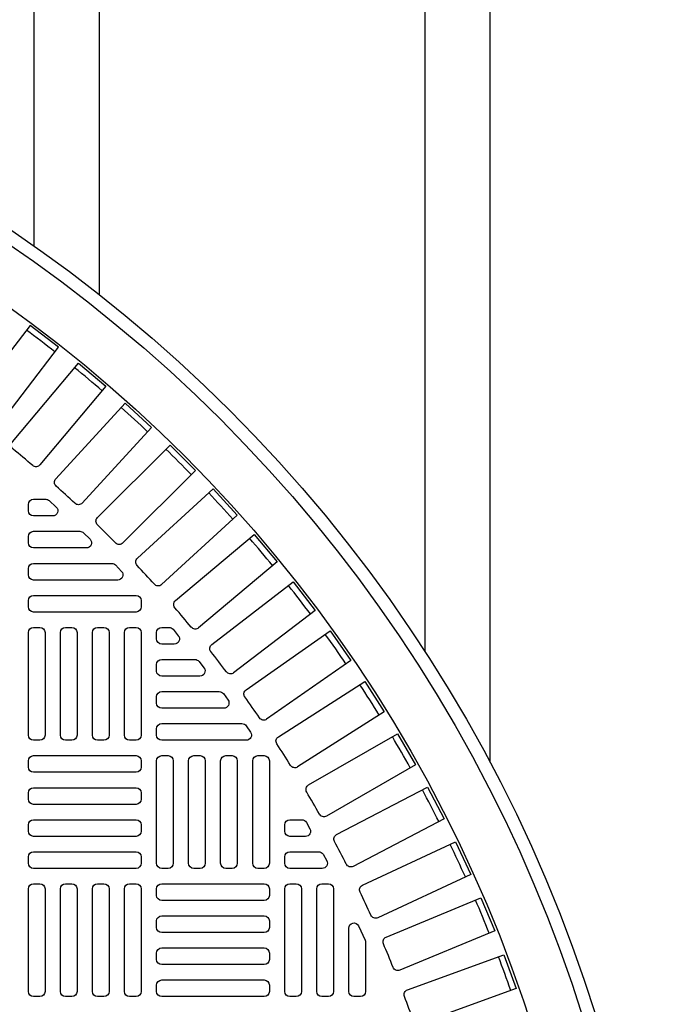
# Model space of a CAD drawing. Extents: x -169 to 2224, y 0 to 2796.
# Tile 498 of 530: x 1889 to 1898, y 1324 to 1339. Entities that reach past the tile are written whole.
import ezdxf

# ---------------------------------------------------------------- set-up
doc = ezdxf.new("R2010")
doc.units = 0
doc.header["$MEASUREMENT"] = 0
doc.linetypes.add('HIDDEN2', pattern=[0.28125, 0.1875, -0.09375])
doc.layers.get('DEFPOINTS').update_dxf_attribs({"linetype": 'CONTINUOUS'})
for name, color, linetype in [('TANK-MANHOLE-COVER-40', 2, 'CONTINUOUS'), ('TANK-MANHOLE-COVER-HATCH-40', 252, 'CONTINUOUS'), ('TANK-SLOPE', 3, 'CONTINUOUS'), ('TANK-UST-RIB', 7, 'CONTINUOUS')]:
    doc.layers.add(name, color=color, linetype=linetype)

msp = doc.modelspace()

# ---------------------------------------------------------------- linework, layer by layer
at = {"layer": 'DEFPOINTS', "color": 8, "linetype": 'HIDDEN2', "ltscale": 0.125}
msp.add_circle((1875.78648, 1317.01839), 14, dxfattribs=at)
msp.add_circle((1875.78648, 1317.01839), 14, dxfattribs=at)
at = {"layer": 'TANK-MANHOLE-COVER-40', "color": 4, "linetype": 'Continuous'}
msp.add_circle((1875.78572, 1317.01839), 22.63902, dxfattribs=at)
at = {"layer": 'TANK-MANHOLE-COVER-40', "color": 1, "linetype": 'Continuous'}
msp.add_circle((1875.78572, 1317.01839), 22.44094, dxfattribs=at)
at = {"layer": 'TANK-MANHOLE-COVER-40', "color": 2, "linetype": 'Continuous'}
msp.add_circle((1875.78572, 1317.01839), 21.65354, dxfattribs=at)
at = {"layer": 'TANK-MANHOLE-COVER-HATCH-40', "linetype": 'Continuous'}
for points in [[(1888.09195, 1332.7341, 0.41709369), (1888.20296, 1332.74816), (1889.16223, 1333.9983), (1888.72495, 1334.33384), (1887.76568, 1333.08369, 0.41709369), (1887.78083, 1332.97282, -0.00491171), (1888.09195, 1332.7341)], [(1888.76575, 1332.18235, 0.00491171), (1888.46534, 1332.43442, -0.41709369), (1888.45504, 1332.54585), (1889.46792, 1333.75296), (1889.89015, 1333.39866), (1888.87727, 1332.19155, -0.41709369), (1888.76575, 1332.18235)], [(1890.03798, 1330.99336, 0.00491171), (1889.76068, 1331.27065, -0.41709369), (1889.76013, 1331.38255), (1890.87437, 1332.49679), (1891.26412, 1332.10705), (1890.14988, 1330.99281, -0.41709369), (1890.03798, 1330.99336)], [(1891.20174, 1329.69801, 0.00491171), (1890.94967, 1329.99842, -0.41709369), (1890.95888, 1330.10994), (1892.16599, 1331.12283), (1892.52028, 1330.7006), (1891.31317, 1329.68771, -0.41709369), (1891.20174, 1329.69801)], [(1892.24818, 1328.30617, 0.00491171), (1892.02325, 1328.6274, -0.41709369), (1892.04214, 1328.7377), (1893.33294, 1329.64152), (1893.64908, 1329.19002), (1892.35829, 1328.2862, -0.41709369), (1892.24818, 1328.30617)], [(1892.72488, 1327.57734, 0.00491171), (1892.51418, 1327.90808, -0.41709369), (1892.53786, 1328.01745), (1893.86685, 1328.86411), (1894.163, 1328.39925), (1892.83401, 1327.55259, -0.41709369), (1892.72488, 1327.57734)], [(1893.16933, 1326.82842, 0.00491171), (1892.97326, 1327.16803, -0.41709369), (1893.00169, 1327.27626), (1894.36634, 1328.06415), (1894.64193, 1327.58681), (1893.27728, 1326.79892, -0.41709369), (1893.16933, 1326.82842)], [(1893.58069, 1326.06082, 0.00491171), (1893.39962, 1326.40866, -0.41709369), (1893.43274, 1326.51555), (1894.83047, 1327.24316), (1895.08498, 1326.75425), (1893.68725, 1326.02664, -0.41709369), (1893.58069, 1326.06082)], [(1893.95818, 1325.27601, 0.00491171), (1893.79245, 1325.63142, -0.41709369), (1893.83021, 1325.73676), (1895.25834, 1326.40271), (1895.49128, 1325.90317), (1894.06315, 1325.23722, -0.41709369), (1893.95818, 1325.27601)], [(1894.30108, 1324.47547, 0.00491171), (1894.15101, 1324.83778, -0.41709369), (1894.19332, 1324.94137), (1895.64914, 1325.54439), (1895.86007, 1325.03517), (1894.40425, 1324.43214, -0.41709369), (1894.30108, 1324.47547)], [(1893.87627, 1324.87869), (1893.87627, 1324.10501), (1893.87627, 1324.10501, -0.41421356), (1893.79753, 1324.02627), (1893.6991, 1324.02627), (1893.6991, 1324.02627, -0.41421356), (1893.62036, 1324.10501), (1893.62036, 1325.0788, -0.80700564), (1893.77082, 1325.11131), (1893.86924, 1324.89419, -0.10680341), (1893.87627, 1324.86168)], [(1894.60873, 1323.66075, 0.00491171), (1894.47461, 1324.02925, -0.41709369), (1894.5214, 1324.1309), (1896.00214, 1324.66984), (1896.19065, 1324.1519), (1894.70991, 1323.61296, -0.41709369), (1894.60873, 1323.66075)]]:
    msp.add_lwpolyline(points, format="xyb", dxfattribs=at)
for points in [[(1889.12028, 1331.97844), (1890.18485, 1333.14022), (1890.59123, 1332.76785), (1889.52665, 1331.60607, -0.41709369), (1889.41483, 1331.60173, 0.00491171), (1889.12571, 1331.86667, -0.41709369)], [(1890.37339, 1330.75933), (1891.53517, 1331.8239), (1891.90754, 1331.41753), (1890.74576, 1330.35295, -0.41709369), (1890.63399, 1330.35838, 0.00491171), (1890.36906, 1330.64751, -0.41709369)], [(1888.77784, 1331.66406), (1888.967, 1331.66406, -0.1880618), (1889.02031, 1331.64328), (1889.12733, 1331.54485, -0.68341411), (1889.07403, 1331.40816), (1888.77784, 1331.40816), (1888.77784, 1331.40816, -0.41421356), (1888.6991, 1331.4869), (1888.6991, 1331.58532), (1888.6991, 1331.58532, -0.41421356)], [(1888.77784, 1331.17194), (1889.49125, 1331.17194, -0.19743793), (1889.54661, 1331.14919), (1889.64616, 1331.05076, -0.67023271), (1889.5908, 1330.91603), (1888.77784, 1330.91603), (1888.77784, 1330.91603, -0.41421356), (1888.6991, 1330.99477), (1888.6991, 1331.09319), (1888.6991, 1331.09319, -0.41421356)], [(1888.77784, 1330.67981), (1889.97911, 1330.67981, -0.20651443), (1890.03639, 1330.6551), (1890.12923, 1330.55667, -0.6576677), (1890.07195, 1330.4239), (1888.77784, 1330.4239), (1888.77784, 1330.4239, -0.41421356), (1888.6991, 1330.50264), (1888.6991, 1330.60107), (1888.6991, 1330.60107, -0.41421356)], [(1891.74052, 1329.01301, 0.00491946), (1891.50142, 1329.32463, -0.41709369), (1891.51548, 1329.43564), (1892.76562, 1330.39491), (1893.10116, 1329.95763), (1891.85053, 1328.99798, -0.41710279)], [(1888.77784, 1330.18768), (1890.35265, 1330.18768, -0.41421356), (1890.43139, 1330.10894), (1890.43139, 1330.01052, -0.41421356), (1890.35265, 1329.93178), (1888.77784, 1329.93178, -0.41421356), (1888.6991, 1330.01052), (1888.6991, 1330.10894, -0.41421356)], [(1890.66761, 1329.51839), (1890.66761, 1329.61682), (1890.66761, 1329.61682, -0.41421356), (1890.74635, 1329.69556), (1890.85957, 1329.69556, -0.2239262), (1890.92032, 1329.66692), (1891.00149, 1329.56849, -0.63408546), (1890.94075, 1329.43965), (1890.74635, 1329.43965), (1890.74635, 1329.43965, -0.41421356)], [(1890.74635, 1329.20343), (1891.25759, 1329.20343, -0.23232365), (1891.31991, 1329.17282), (1891.39593, 1329.0744, -0.62295027), (1891.33362, 1328.94753), (1890.74635, 1328.94753), (1890.74635, 1328.94753, -0.41421356), (1890.66761, 1329.02627), (1890.66761, 1329.12469), (1890.66761, 1329.12469, -0.41421356)], [(1890.74635, 1328.71131), (1891.63035, 1328.71131, -0.24054885), (1891.69413, 1328.67873), (1891.76537, 1328.58031, -0.61218964), (1891.70159, 1328.4554), (1890.74635, 1328.4554), (1890.74635, 1328.4554, -0.41421356), (1890.66761, 1328.53414), (1890.66761, 1328.63256), (1890.66761, 1328.63256, -0.41421356)], [(1890.74635, 1328.21918), (1891.97958, 1328.21918, -0.24862232), (1892.04474, 1328.18464), (1892.11151, 1328.08622, -0.60176538), (1892.04635, 1327.96327), (1890.74635, 1327.96327), (1890.74635, 1327.96327, -0.41421356), (1890.66761, 1328.04201), (1890.66761, 1328.14044), (1890.66761, 1328.14044, -0.41421356)], [(1892.71485, 1326.7428), (1892.9001, 1326.7428, -0.27209959), (1892.96889, 1326.70237), (1893.0237, 1326.60395, -0.57220395), (1892.95491, 1326.4869), (1892.71485, 1326.4869), (1892.71485, 1326.4869, -0.41421356), (1892.63611, 1326.56564), (1892.63611, 1326.66406), (1892.63611, 1326.66406, -0.41421356)], [(1892.71485, 1326.25068), (1893.15602, 1326.25068, -0.26794919), (1893.22421, 1326.21131), (1893.28104, 1326.11288, -0.57735027), (1893.21285, 1325.99477), (1892.71485, 1325.99477), (1892.71485, 1325.99477, -0.41421356), (1892.63611, 1326.07351), (1892.63611, 1326.17194), (1892.63611, 1326.17194, -0.41421356)], [(1892.71485, 1324.02627, -0.41421356), (1892.63611, 1324.10501), (1892.63611, 1325.67981, -0.41421356), (1892.71485, 1325.75855), (1892.81327, 1325.75855, -0.41421356), (1892.89202, 1325.67981), (1892.89202, 1324.10501, -0.41421356), (1892.81327, 1324.02627)], [(1893.20698, 1324.02627, -0.41421356), (1893.12824, 1324.10501), (1893.12824, 1325.67981, -0.41421356), (1893.20698, 1325.75855), (1893.3054, 1325.75855, -0.41421356), (1893.38414, 1325.67981), (1893.38414, 1324.10501, -0.41421356), (1893.3054, 1324.02627)]]:
    msp.add_lwpolyline(points, format="xyb", close=True, dxfattribs=at)
at = {"layer": 'TANK-MANHOLE-COVER-HATCH-40', "linetype": 'Continuous', "flags": 128}
for points in [[(1888.77784, 1327.96327, -0.41421356), (1888.6991, 1328.04201), (1888.6991, 1329.61682, -0.41421356), (1888.77784, 1329.69556), (1888.87627, 1329.69556, -0.41421356), (1888.95501, 1329.61682), (1888.95501, 1328.04201, -0.41421356), (1888.87627, 1327.96327)], [(1889.26997, 1327.96327, -0.41421356), (1889.19123, 1328.04201), (1889.19123, 1329.61682, -0.41421356), (1889.26997, 1329.69556), (1889.36839, 1329.69556, -0.41421356), (1889.44713, 1329.61682), (1889.44713, 1328.04201, -0.41421356), (1889.36839, 1327.96327)], [(1889.76209, 1327.96327, -0.41421356), (1889.68335, 1328.04201), (1889.68335, 1329.61682, -0.41421356), (1889.76209, 1329.69556), (1889.86052, 1329.69556, -0.41421356), (1889.93926, 1329.61682), (1889.93926, 1328.04201, -0.41421356), (1889.86052, 1327.96327)], [(1890.25422, 1327.96327, -0.41421356), (1890.17548, 1328.04201), (1890.17548, 1329.61682, -0.41421356), (1890.25422, 1329.69556), (1890.35265, 1329.69556, -0.41421356), (1890.43139, 1329.61682), (1890.43139, 1328.04201, -0.41421356), (1890.35265, 1327.96327)], [(1890.43139, 1327.54989, -0.41421356), (1890.35265, 1327.47115), (1888.77784, 1327.47115, -0.41421356), (1888.6991, 1327.54989), (1888.6991, 1327.64831, -0.41421356), (1888.77784, 1327.72705), (1890.35265, 1327.72705, -0.41421356), (1890.43139, 1327.64831)], [(1890.74635, 1325.99477, -0.41421356), (1890.66761, 1326.07351), (1890.66761, 1327.64831, -0.41421356), (1890.74635, 1327.72705), (1890.84477, 1327.72705, -0.41421356), (1890.92351, 1327.64831), (1890.92351, 1326.07351, -0.41421356), (1890.84477, 1325.99477)], [(1891.23847, 1325.99477, -0.41421356), (1891.15973, 1326.07351), (1891.15973, 1327.64831, -0.41421356), (1891.23847, 1327.72705), (1891.3369, 1327.72705, -0.41421356), (1891.41564, 1327.64831), (1891.41564, 1326.07351, -0.41421356), (1891.3369, 1325.99477)], [(1891.7306, 1325.99477, -0.41421356), (1891.65186, 1326.07351), (1891.65186, 1327.64831, -0.41421356), (1891.7306, 1327.72705), (1891.82902, 1327.72705, -0.41421356), (1891.90776, 1327.64831), (1891.90776, 1326.07351, -0.41421356), (1891.82902, 1325.99477)], [(1892.22272, 1325.99477, -0.41421356), (1892.14398, 1326.07351), (1892.14398, 1327.64831, -0.41421356), (1892.22272, 1327.72705), (1892.32115, 1327.72705, -0.41421356), (1892.39989, 1327.64831), (1892.39989, 1326.07351, -0.41421356), (1892.32115, 1325.99477)], [(1890.43139, 1327.05776, -0.41421356), (1890.35265, 1326.97902), (1888.77784, 1326.97902, -0.41421356), (1888.6991, 1327.05776), (1888.6991, 1327.15619, -0.41421356), (1888.77784, 1327.23493), (1890.35265, 1327.23493, -0.41421356), (1890.43139, 1327.15619)], [(1890.43139, 1326.56564, -0.41421356), (1890.35265, 1326.4869), (1888.77784, 1326.4869, -0.41421356), (1888.6991, 1326.56564), (1888.6991, 1326.66406, -0.41421356), (1888.77784, 1326.7428), (1890.35265, 1326.7428, -0.41421356), (1890.43139, 1326.66406)], [(1890.43139, 1326.07351, -0.41421356), (1890.35265, 1325.99477), (1888.77784, 1325.99477, -0.41421356), (1888.6991, 1326.07351), (1888.6991, 1326.17194, -0.41421356), (1888.77784, 1326.25068), (1890.35265, 1326.25068, -0.41421356), (1890.43139, 1326.17194)], [(1888.77784, 1324.02627, -0.41421356), (1888.6991, 1324.10501), (1888.6991, 1325.67981, -0.41421356), (1888.77784, 1325.75855), (1888.87627, 1325.75855, -0.41421356), (1888.95501, 1325.67981), (1888.95501, 1324.10501, -0.41421356), (1888.87627, 1324.02627)], [(1889.26997, 1324.02627, -0.41421356), (1889.19123, 1324.10501), (1889.19123, 1325.67981, -0.41421356), (1889.26997, 1325.75855), (1889.36839, 1325.75855, -0.41421356), (1889.44713, 1325.67981), (1889.44713, 1324.10501, -0.41421356), (1889.36839, 1324.02627)], [(1889.76209, 1324.02627, -0.41421356), (1889.68335, 1324.10501), (1889.68335, 1325.67981, -0.41421356), (1889.76209, 1325.75855), (1889.86052, 1325.75855, -0.41421356), (1889.93926, 1325.67981), (1889.93926, 1324.10501, -0.41421356), (1889.86052, 1324.02627)], [(1890.25422, 1324.02627, -0.41421356), (1890.17548, 1324.10501), (1890.17548, 1325.67981, -0.41421356), (1890.25422, 1325.75855), (1890.35265, 1325.75855, -0.41421356), (1890.43139, 1325.67981), (1890.43139, 1324.10501, -0.41421356), (1890.35265, 1324.02627)], [(1890.66761, 1325.67981, -0.41421356), (1890.74635, 1325.75855), (1892.32115, 1325.75855, -0.41421356), (1892.39989, 1325.67981), (1892.39989, 1325.58138, -0.41421356), (1892.32115, 1325.50264), (1890.74635, 1325.50264, -0.41421356), (1890.66761, 1325.58138)], [(1890.66761, 1325.18768, -0.41421356), (1890.74635, 1325.26642), (1892.32115, 1325.26642, -0.41421356), (1892.39989, 1325.18768), (1892.39989, 1325.08926, -0.41421356), (1892.32115, 1325.01052), (1890.74635, 1325.01052, -0.41421356), (1890.66761, 1325.08926)], [(1890.66761, 1324.69556, -0.41421356), (1890.74635, 1324.7743), (1892.32115, 1324.7743, -0.41421356), (1892.39989, 1324.69556), (1892.39989, 1324.59713, -0.41421356), (1892.32115, 1324.51839), (1890.74635, 1324.51839, -0.41421356), (1890.66761, 1324.59713)], [(1890.66761, 1324.20343, -0.41421356), (1890.74635, 1324.28217), (1892.32115, 1324.28217, -0.41421356), (1892.39989, 1324.20343), (1892.39989, 1324.10501, -0.41421356), (1892.32115, 1324.02627), (1890.74635, 1324.02627, -0.41421356), (1890.66761, 1324.10501)]]:
    msp.add_lwpolyline(points, format="xyb", close=True, dxfattribs=at)
at = {"layer": 'TANK-MANHOLE-COVER-HATCH-40', "linetype": 'Continuous'}
for start, end in [(51.766426, 53.233574), (49.266426, 50.733574), (46.766426, 48.233574), (44.266426, 45.733574), (41.766426, 43.233574), (39.266426, 40.733574), (36.766426, 38.233574), (34.266426, 35.733574), (31.766426, 33.233574), (29.266426, 30.733574), (26.766426, 28.233574), (24.266426, 25.733574), (21.766426, 23.233574), (19.266426, 20.733574)]:
    msp.add_arc((1875.78572, 1317.01839), 21.52559, start, end, dxfattribs=at)
at = {"layer": 'TANK-SLOPE'}
msp.add_circle((1875.78572, 1317.01839), 34.63902, dxfattribs=at)
at = {"layer": 'TANK-UST-RIB'}
for p, q in [((1889.78572, 1380.01839), (1889.78572, 1334.80955)), ((1894.78572, 1380.01839), (1894.78572, 1329.32795)), ((1888.78572, 1378.01839), (1888.78572, 1335.55283)), ((1895.78572, 1378.01839), (1895.78572, 1327.62619))]:
    msp.add_line(p, q, dxfattribs=at)

doc.saveas('drawing.dxf')
